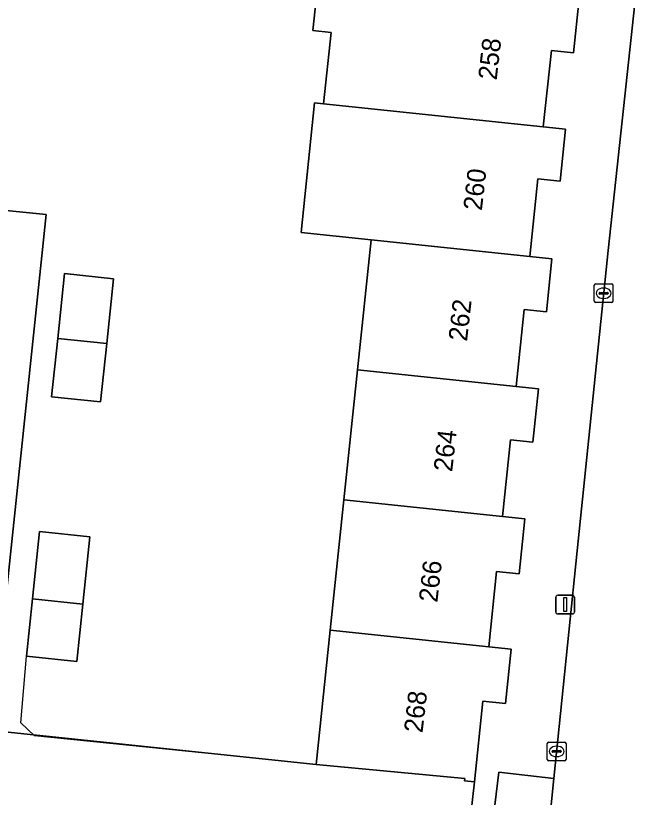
# Model space of a CAD drawing. Extents: x 161483 to 162250, y 379484 to 380833.
# Drawn here: x 162187.6 to 162220.77, y 380643.33 to 380685.13 of the extents above; entities that cross this region are included whole.
import ezdxf

# ---------------------------------------------------------------- set-up
doc = ezdxf.new("R2010")
doc.units = 0
for name, color, linetype in [('IMGEO_Erf', 7, 'Continuous'), ('IMGEO_Kolk', 7, 'Continuous'), ('IMGEO_Lichtmast', 7, 'Continuous'), ('IMGEO_Muur', 7, 'Continuous'), ('IMGEO_Pand', 7, 'Continuous'), ('IMGEO_Pand_nummerreeks', 7, 'Continuous'), ('IMGEO_Rijbaan_lokaal_open', 7, 'Continuous'), ('IMGEO_Voetpad_open', 7, 'Continuous')]:
    doc.layers.add(name, color=color, linetype=linetype)

msp = doc.modelspace()

# ---------------------------------------------------------------- linework, layer by layer
at = {"layer": 'IMGEO_Erf'}
for points in [[(162186.331, 380646.918), (162203.661, 380645.087), (162204.416, 380652.279), (162205.147, 380659.239), (162205.877, 380666.194), (162206.605, 380673.138), (162202.851, 380673.532), (162203.579, 380680.466), (162204.059, 380680.416), (162204.46, 380684.231), (162203.483, 380684.334), (162203.816, 380687.508), (162208.067, 380687.062), (162208.799, 380694.032), (162205.192, 380694.41), (162205.921, 380701.355), (162202.765, 380701.687), (162203.519, 380708.873), (162205.637, 380708.649), (162205.7, 380709.245), (162203.6, 380709.503), (162184.845, 380711.877)], [(162184.772, 380674.95), (162189.229, 380674.498), (162186.406, 380647.673)]]:
    msp.add_lwpolyline(points, dxfattribs=at)
for points in [[(162192.469, 380667.601), (162192.141, 380664.481), (162189.522, 380664.756), (162189.85, 380667.876), (162190.213, 380671.339), (162192.832, 380671.064)], [(162191.573, 380657.258), (162191.196, 380653.665), (162190.875, 380650.605), (162188.179, 380650.888), (162188.501, 380653.948), (162188.878, 380657.541)]]:
    msp.add_lwpolyline(points, close=True, dxfattribs=at)
at = {"layer": 'IMGEO_Kolk'}
for p, q in [((162218.519, 380669.861), (162218.519, 380670.713)), ((162218.594, 380670.787), (162219.446, 380670.787)), ((162219.007, 380670.567), (162219.032, 380670.567)), ((162219.52, 380670.713), (162219.52, 380669.861)), ((162218.778, 380670.281), (162218.778, 380670.293)), ((162219.216, 380670.244), (162218.818, 380670.244)), ((162218.821, 380670.33), (162219.219, 380670.33)), ((162219.262, 380670.293), (162219.262, 380670.281)), ((162219.446, 380669.787), (162218.594, 380669.787)), ((162219.03, 380670.007), (162219.005, 380670.007)), ((162216.086, 380646.292), (162216.938, 380646.292)), ((162216.011, 380645.366), (162216.011, 380646.218)), ((162216.313, 380645.835), (162216.711, 380645.835)), ((162216.499, 380646.072), (162216.524, 380646.072)), ((162217.012, 380646.218), (162217.012, 380645.366)), ((162216.27, 380645.786), (162216.27, 380645.798)), ((162216.708, 380645.749), (162216.31, 380645.749)), ((162216.522, 380645.512), (162216.497, 380645.512)), ((162216.754, 380645.798), (162216.754, 380645.786)), ((162216.938, 380645.292), (162216.086, 380645.292))]:
    msp.add_line(p, q, dxfattribs=at)
for points in [[(162218.519, 380669.861), (162218.519, 380670.713)], [(162218.594, 380670.787), (162219.446, 380670.787)], [(162219.52, 380670.713), (162219.52, 380669.861)], [(162219.446, 380669.787), (162218.594, 380669.787)], [(162216.086, 380646.292), (162216.938, 380646.292)], [(162216.011, 380645.366), (162216.011, 380646.218)], [(162217.012, 380646.218), (162217.012, 380645.366)], [(162216.938, 380645.292), (162216.086, 380645.292)]]:
    msp.add_lwpolyline(points, dxfattribs=at)
for centre, radius, start, end in [((162218.596, 380670.711), 0.0765, 91.552, 178.448), ((162218.596, 380670.711), 0.0765, 91.552, 178.448), ((162219.444, 380670.711), 0.0765, 1.552, 88.448), ((162219.444, 380670.711), 0.0765, 1.552, 88.448), ((162218.818, 380670.29), 0.0403, 85.8775, 175.7526), ((162218.815, 380670.28), 0.0366, 178.938, 274.7102), ((162219.219, 380670.287), 0.043, 264.8664, 352.4533), ((162219.223, 380670.292), 0.0386, 1.7309, 96.639), ((162218.596, 380669.863), 0.0765, 181.552, 268.448), ((162218.596, 380669.863), 0.0765, 181.552, 268.448), ((162219.444, 380669.863), 0.0765, 271.552, 358.448), ((162219.444, 380669.863), 0.0765, 271.552, 358.448), ((162216.088, 380646.216), 0.0765, 91.552, 178.448), ((162216.088, 380646.216), 0.0765, 91.552, 178.448), ((162216.936, 380646.216), 0.0765, 1.552, 88.448), ((162216.936, 380646.216), 0.0765, 1.552, 88.448), ((162216.31, 380645.795), 0.0403, 85.8775, 175.7526), ((162216.715, 380645.797), 0.0386, 1.7309, 96.639), ((162216.307, 380645.785), 0.0366, 178.938, 274.7102), ((162216.711, 380645.792), 0.043, 264.8664, 352.4533), ((162216.088, 380645.368), 0.0765, 181.552, 268.448), ((162216.088, 380645.368), 0.0765, 181.552, 268.448), ((162216.936, 380645.368), 0.0765, 271.552, 358.448), ((162216.936, 380645.368), 0.0765, 271.552, 358.448)]:
    msp.add_arc(centre, radius, start, end, dxfattribs=at)
for centre, major_axis, ratio, start_param, end_param in [((162219.006, 380670.287), (-0.387, 0.002), 0.722429, 4.712389, 7.853982), ((162219.031, 380670.287), (-0.39, 0.002), 0.717154, 1.570796, 4.712389), ((162216.498, 380645.792), (-0.387, 0.002), 0.722429, 4.712389, 7.853982), ((162216.523, 380645.792), (-0.39, 0.002), 0.717154, 1.570796, 4.712389)]:
    msp.add_ellipse(centre, major_axis=major_axis, ratio=ratio, start_param=start_param, end_param=end_param, dxfattribs=at)
at = {"layer": 'IMGEO_Lichtmast'}
for p, q in [((162216.465, 380653.24), (162216.465, 380654.04)), ((162216.465, 380654.04), (162216.465, 380653.24)), ((162216.565, 380654.14), (162217.355, 380654.14)), ((162217.355, 380654.14), (162216.565, 380654.14)), ((162217.455, 380654.04), (162217.455, 380653.24)), ((162217.455, 380653.24), (162217.455, 380654.04)), ((162217.355, 380653.14), (162216.565, 380653.14)), ((162216.565, 380653.14), (162217.355, 380653.14))]:
    msp.add_line(p, q, dxfattribs=at)
msp.add_lwpolyline([(162216.885, 380654.015), (162217.035, 380654.015), (162217.035, 380653.265), (162216.885, 380653.265), (162216.885, 380654.015)], dxfattribs=at)
for centre, start, end in [((162216.565, 380654.04), 90, 180), ((162216.565, 380654.04), 90, 180), ((162217.355, 380654.04), 0, 90), ((162217.355, 380654.04), 360, 90), ((162216.565, 380653.24), 180, 270), ((162216.565, 380653.24), 180, 270), ((162217.355, 380653.24), 270, 0), ((162217.355, 380653.24), 270, 0)]:
    msp.add_arc(centre, 0.1, start, end, dxfattribs=at)
at = {"layer": 'IMGEO_Muur'}
msp.add_lwpolyline([(162203.661, 380645.087), (162188.615, 380646.623), (162187.873, 380647.327), (162188.179, 380650.888)], dxfattribs=at)
at = {"layer": 'IMGEO_Pand'}
for points in [[(162204.059, 380680.416), (162215.798, 380679.187), (162216.227, 380683.271), (162217.406, 380683.148), (162217.711, 380686.05), (162216.531, 380686.173), (162208.067, 380687.062), (162203.816, 380687.508), (162203.483, 380684.334), (162204.46, 380684.231)], [(162204.059, 380680.416), (162203.579, 380680.466), (162202.851, 380673.532), (162206.605, 380673.138), (162215.069, 380672.249), (162215.505, 380676.405), (162216.69, 380676.28), (162216.982, 380679.062), (162215.798, 380679.187)], [(162206.605, 380673.138), (162205.877, 380666.194), (162214.34, 380665.306), (162214.771, 380669.413), (162215.96, 380669.288), (162216.258, 380672.125), (162215.069, 380672.249)], [(162189.85, 380667.876), (162192.469, 380667.601), (162192.832, 380671.064), (162190.213, 380671.339)], [(162189.85, 380667.876), (162189.522, 380664.756), (162192.141, 380664.481), (162192.469, 380667.601)], [(162205.147, 380659.239), (162213.609, 380658.351), (162214.039, 380662.449), (162215.234, 380662.323), (162215.534, 380665.181), (162214.34, 380665.306), (162205.877, 380666.194)], [(162205.147, 380659.239), (162204.416, 380652.279), (162212.878, 380651.391), (162213.3, 380655.411), (162214.5, 380655.285), (162214.808, 380658.225), (162213.609, 380658.351)], [(162191.196, 380653.665), (162191.573, 380657.258), (162188.878, 380657.541), (162188.501, 380653.948)], [(162191.196, 380653.665), (162188.501, 380653.948), (162188.179, 380650.888), (162190.875, 380650.605)], [(162204.416, 380652.279), (162203.661, 380645.087), (162211.604, 380644.344), (162211.59, 380644.215), (162212.119, 380644.16), (162212.572, 380648.475), (162213.776, 380648.349), (162214.082, 380651.264), (162212.878, 380651.391)]]:
    msp.add_lwpolyline(points, close=True, dxfattribs=at)
at = {"layer": 'IMGEO_Rijbaan_lokaal_open'}
for points in [[(162228.887, 380729.096), (162226.405, 380728.961), (162225.105, 380727.815), (162223.701, 380713.996), (162223.563, 380712.713), (162223.085, 380708.293), (162222.893, 380706.513), (162222.193, 380699.91), (162220.751, 380686.452), (162219.256, 380672.565), (162217.602, 380656.519), (162216.719, 380647.82), (162216.367, 380644.351), (162215.987, 380640.612)], [(162211.609, 380639.596), (162212.119, 380644.16), (162211.59, 380644.215), (162211.604, 380644.344), (162203.661, 380645.087), (162186.331, 380646.918), (162186.406, 380647.673), (162189.229, 380674.498), (162184.772, 380674.95), (162183.292, 380675.12), (162182.924, 380672.725), (162182.458, 380669.695), (162181.993, 380666.665), (162181.527, 380663.636), (162181.062, 380660.606), (162180.596, 380657.576), (162180.131, 380654.546), (162179.665, 380651.516), (162179.2, 380648.486), (162178.734, 380645.457), (162178.269, 380642.427)]]:
    msp.add_lwpolyline(points, dxfattribs=at)
at = {"layer": 'IMGEO_Voetpad_open'}
for points in [[(162212.736, 380639.1), (162213.427, 380644.679), (162216.367, 380644.351), (162216.719, 380647.82), (162217.602, 380656.519), (162219.256, 380672.565), (162220.751, 380686.452)], [(162217.711, 380686.05), (162217.406, 380683.148), (162216.227, 380683.271), (162215.798, 380679.187), (162216.982, 380679.062), (162216.69, 380676.28), (162215.505, 380676.405), (162215.069, 380672.249), (162216.258, 380672.125), (162215.96, 380669.288), (162214.771, 380669.413), (162214.34, 380665.306), (162215.534, 380665.181), (162215.234, 380662.323), (162214.039, 380662.449), (162213.609, 380658.351), (162214.808, 380658.225), (162214.5, 380655.285), (162213.3, 380655.411), (162212.878, 380651.391), (162214.082, 380651.264), (162213.776, 380648.349), (162212.572, 380648.475), (162212.119, 380644.16), (162211.609, 380639.596)]]:
    msp.add_lwpolyline(points, dxfattribs=at)
msp.add_lwpolyline([(162212.716, 380638.907), (162215.769, 380638.584), (162215.987, 380640.612), (162216.367, 380644.351), (162213.427, 380644.679), (162212.736, 380639.1)], close=True, dxfattribs=at)

# ---------------------------------------------------------------- texts
at = {"layer": 'IMGEO_Pand_nummerreeks'}
for s, p in [('258', (162213.303, 380681.657)), ('260', (162212.511, 380674.676)), ('262', (162211.718, 380667.689)), ('264', (162210.925, 380660.711)), ('266', (162210.133, 380653.73)), ('268', (162209.342, 380646.752))]:
    msp.add_text(s, height=1, rotation=83.5245, dxfattribs=at).set_placement(p)

doc.saveas('drawing.dxf')
